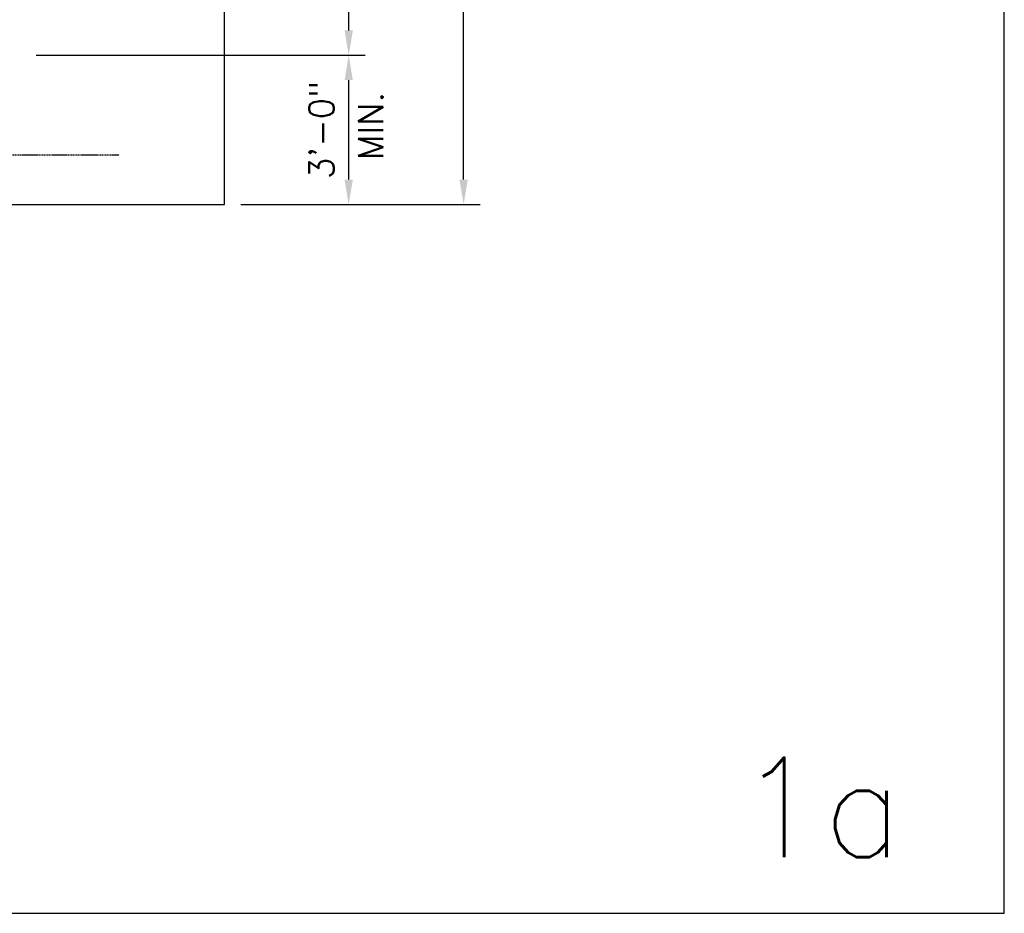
# Model space of a CAD drawing. Extents: x -285 to 5863, y 308 to 3178.
# Tile 479 of 622: x 1982 to 2220, y 1128 to 1344. Entities that reach past the tile are written whole.
import ezdxf

# ---------------------------------------------------------------- set-up
doc = ezdxf.new("R2010")
doc.units = 0
doc.header["$MEASUREMENT"] = 0
doc.header["$PDSIZE"] = 1
doc.linetypes.add('VENT', pattern=[0.04, 0.02, -0.02])
doc.layers.get('DEFPOINTS').update_dxf_attribs({"linetype": 'CONTINUOUS'})
for name, color, linetype in [('DIM', 3, 'CONTINUOUS'), ('PIPING-VENT', 3, 'VENT'), ('TANK-SLAB', 6, 'CONTINUOUS')]:
    doc.layers.add(name, color=color, linetype=linetype)
doc.layers.add('FREEZE-OUTLINE-TITLES', color=60, linetype='CONTINUOUS', plot=False)
doc.styles.add('SIMPLEX', font='simplex')
doc.styles.add('TANK-SLAB$0$SIMPLEX', font='simplex')
doc.dimstyles.new('DIM64', dxfattribs={"dimscale": 64, "dimtxt": 0.09375, "dimasz": 0.09375, "dimexe": 0.0625, "dimexo": 0.0625, "dimgap": 0.046875, "dimtad": 1, "dimdec": 4, "dimzin": 3, "dimdsep": 46, "dimlunit": 4, "dimtxsty": 'SIMPLEX', "dimcen": 0, "dimclrd": 256, "dimclre": 256, "dimclrt": 256, "dimadec": 0, "dimazin": 0, "dimtfac": 1, "dimtdec": 4, "dimtmove": 0, "dimatfit": 3, "dimfxl": 1, "dimfrac": 2, "dimtolj": 1, "dimtzin": 0, "dimarcsym": 0})

# ---------------------------------------------------------------- blocks, each defined once
blk = doc.blocks.new('*D30')
at = {"layer": 'DEFPOINTS', "color": 0, "transparency": 16777216}
for p in [(1982.38, 1335.02), (2061.78, 1335.02), (2031.78, 1299.02)]:
    blk.add_point(p, dxfattribs=at)
at = {"layer": 'DIM', "lineweight": -2, "transparency": 16777216}
for p, q in [((1986.38, 1335.02), (2065.78, 1335.02)), ((2061.78, 1305.02), (2061.78, 1329.02)), ((2035.78, 1299.02), (2065.78, 1299.02))]:
    blk.add_line(p, q, dxfattribs=at)
at = {"layer": 'DIM', "transparency": 16777216}
for points in [[(2060.78, 1329.02), (2062.78, 1329.02), (2061.78, 1335.02)], [(2060.78, 1305.02), (2062.78, 1305.02), (2061.78, 1299.02)]]:
    blk.add_solid(points, dxfattribs=at)
at = {"layer": 'DIM', "transparency": 16777216, "insert": (2055.21, 1317.02), "char_height": 6, "attachment_point": 5, "rotation": 90, "style": 'SIMPLEX'}
blk.add_mtext('\\A1;3\'-0"', dxfattribs=at)
blk = doc.blocks.new('*D31')
at = {"layer": 'DEFPOINTS', "color": 0, "transparency": 16777216}
for p in [(1982.38, 1461.02), (2061.78, 1461.02), (1982.38, 1335.02)]:
    blk.add_point(p, dxfattribs=at)
at = {"layer": 'DIM', "lineweight": -2, "transparency": 16777216}
for p, q in [((1986.38, 1461.02), (2065.78, 1461.02)), ((2061.78, 1341.02), (2061.78, 1455.02)), ((1986.38, 1335.02), (2065.78, 1335.02))]:
    blk.add_line(p, q, dxfattribs=at)
at = {"layer": 'DIM', "transparency": 16777216}
for points in [[(2060.78, 1455.02), (2062.78, 1455.02), (2061.78, 1461.02)], [(2060.78, 1341.02), (2062.78, 1341.02), (2061.78, 1335.02)]]:
    blk.add_solid(points, dxfattribs=at)
at = {"layer": 'DIM', "transparency": 16777216, "insert": (2055.21, 1398.02), "char_height": 6, "attachment_point": 5, "rotation": 90, "style": 'SIMPLEX'}
blk.add_mtext('\\A1;10\'-6" ', dxfattribs=at)
blk = doc.blocks.new('*D74')
at = {"layer": 'DEFPOINTS', "color": 0, "transparency": 16777216}
for p in [(2031.77, 1497.02), (2089.52, 1497.02), (2031.77, 1299.02)]:
    blk.add_point(p, dxfattribs=at)
at = {"layer": 'DIM', "lineweight": -2, "transparency": 16777216}
for p, q in [((2035.77, 1497.02), (2093.52, 1497.02)), ((2089.52, 1305.02), (2089.52, 1491.02)), ((2035.77, 1299.02), (2093.52, 1299.02))]:
    blk.add_line(p, q, dxfattribs=at)
at = {"layer": 'DIM', "transparency": 16777216}
for points in [[(2088.52, 1491.02), (2090.52, 1491.02), (2089.52, 1497.02)], [(2088.52, 1305.02), (2090.52, 1305.02), (2089.52, 1299.02)]]:
    blk.add_solid(points, dxfattribs=at)
at = {"layer": 'DIM', "transparency": 16777216, "insert": (2082.95, 1398.02), "char_height": 6, "attachment_point": 5, "rotation": 90, "style": 'SIMPLEX'}
blk.add_mtext('\\A1;16\'-6"', dxfattribs=at)

msp = doc.modelspace()

# ---------------------------------------------------------------- linework, layer by layer
at = {"layer": 'FREEZE-OUTLINE-TITLES', "linetype": 'Continuous'}
msp.add_lwpolyline([(2220, 1668.02207), (1176, 1668.02207), (1176, 1128.01471), (2220, 1128.01471)], close=True, dxfattribs=at)
at = {"layer": 'PIPING-VENT', "ltscale": 3}
msp.add_line((1635.57242, 1311.01839), (2006.37819, 1311.01839), dxfattribs=at)
at = {"layer": 'TANK-SLAB'}
msp.add_lwpolyline([(2031.77254, 1299.01839), (2031.77254, 1497.01839), (1368.26597, 1497.01839), (1368.26597, 1299.01839)], close=True, dxfattribs=at)

# ---------------------------------------------------------------- texts
at = {"layer": 'DIM', "style": 'TANK-SLAB$0$SIMPLEX'}
msp.add_text('MIN.', height=6, rotation=90, dxfattribs=at).set_placement((2070.09319, 1309.74439))
at = {"layer": 'FREEZE-OUTLINE-TITLES', "linetype": 'Continuous', "insert": (2195.67546, 1153.57565), "char_height": 24, "width": 64.3261049, "attachment_point": 6, "style": 'SIMPLEX'}
msp.add_mtext('1a', dxfattribs=at)

# ---------------------------------------------------------------- dimensions: what is measured, and where the dimension line sits
at = {"layer": 'DIM'}
for base, p1, p2, picture, middle in [((2089.52254, 1497.01839), (2031.77254, 1299.01839), (2031.77254, 1497.01839), '*D74', (2082.95111, 1398.01839)), ((2061.77871, 1335.01993), (2031.77871, 1299.01839), (1982.37819, 1335.01993), '*D30', (2055.20728, 1317.01916))]:
    dim = msp.add_linear_dim(base=base, p1=p1, p2=p2, angle=90, dimstyle='DIM64', dxfattribs=at)
    dim.commit()
    dim.dimension.update_dxf_attribs({"geometry": picture, "text_midpoint": middle})
dim = msp.add_linear_dim(base=(2061.77871, 1461.01839), p1=(1982.37819, 1335.01993), p2=(1982.37819, 1461.01839), angle=90, text='<> ', dimstyle='DIM64', override={"dimtmove": 1}, dxfattribs=at)
dim.commit()
dim.dimension.update_dxf_attribs({"geometry": '*D31', "text_midpoint": (2055.20728, 1398.01916)})

doc.saveas('drawing.dxf')
